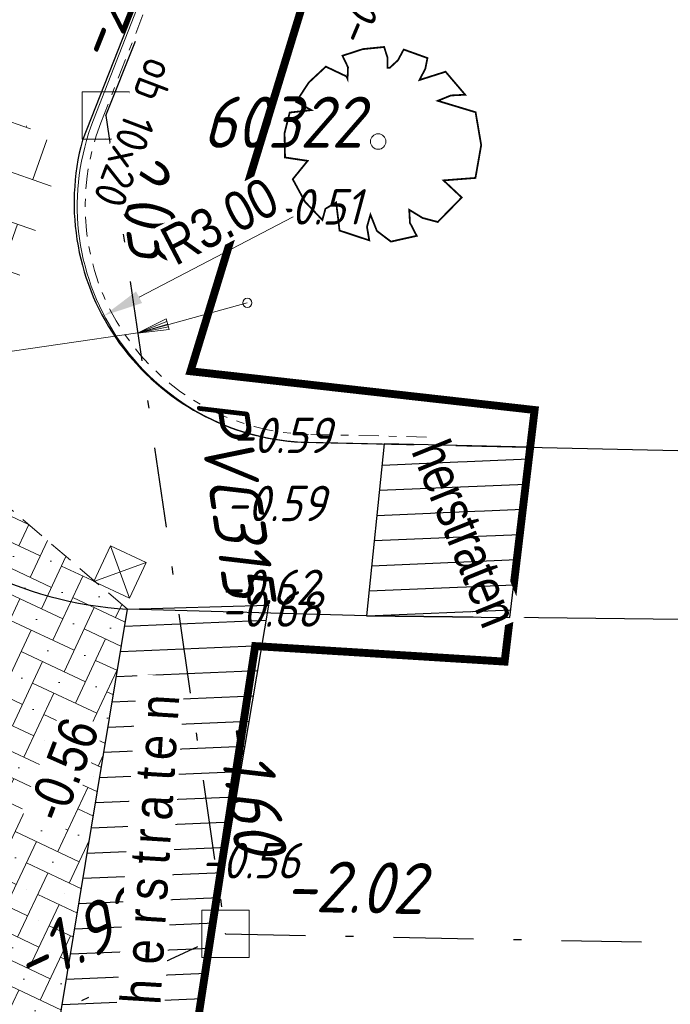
# Model space of a CAD drawing. Header units: metres. Extents: x 111546 to 149831, y 498798 to 507863.
# Tile 976 of 1056: x 111990 to 111998, y 501876 to 501889. Entities that reach past the tile are written whole.
import ezdxf
from ezdxf.enums import TextEntityAlignment as Align

# ---------------------------------------------------------------- set-up
doc = ezdxf.new("R2010")
doc.units = ezdxf.units.M
doc.linetypes.add('DASHDOT', pattern=[25.4, 12.7, -6.35, 0, -6.35])
doc.linetypes.add('DASHED', pattern=[19.05, 12.7, -6.35])
for name, color, linetype in [('0-hoogte mv-bestaand', 253, 'Continuous'), ('0-hoogte mv-nieuw', 2, 'Continuous'), ('0-werkgrens', 210, 'FENCELINE1'), ('2-bs-Put inspectie', 252, 'Continuous'), ('2-bs-Put inspectie nummer', 252, 'Continuous'), ('2-bs-Streng regenwater', 252, 'DASHDOT'), ('2-bs-Streng regenwater  bobtot', 252, 'Continuous'), ('2-bs-Streng regenwater diameter', 252, 'Continuous'), ('3-nw-herstraten1', 7, 'Continuous'), ('3-vw-band-ob 6x20', 30, 'Continuous'), ('3-vw-band-trb-13-15x25', 230, 'Continuous'), ('Q26_BOOM', 252, 'Continuous'), ('V02_KNTOPENVERH', 252, 'Continuous'), ('V03_KNTTEGELPAD', 252, 'Continuous')]:
    doc.layers.add(name, color=color, linetype=linetype)
for name, color, linetype, lineweight in [('2-nw-inlaat-hwa 125', 160, 'Continuous', 15), ('2-YY-kolkleiding HWA 125mm', 150, 'Continuous', 15), ('3-nw-band-ob 10x20', 7, 'Continuous', 13), ('3-nw-band-ob 10x20-achterkant', 7, 'DASHDOT', 13), ('3-nw-maatvoering', 181, 'Continuous', 15), ('3-nw-mat-arcering', 7, 'Continuous', 5), ('3-nw-materiaalscheiding-', 7, 'DASHED', 13), ('3-nw-text-20', 7, 'Continuous', 15), ('3-nw-text-20-herinrichting', 7, 'Continuous', 15), ('3-vw-object-kunststof paal', 7, 'Continuous', 13), ('3-vw-verharding', 3, 'Continuous', 15)]:
    doc.layers.add(name, color=color, linetype=linetype, lineweight=lineweight)
doc.styles.get("Standard").update_dxf_attribs({"font": 'isocp-ie.shx'})
doc.styles.add('veysel', font='isocp-ie.shx', dxfattribs={"height": 0.1})
doc.styles.add('Zaanstad', font='ARIALN.TTF')
doc.styles.add('Zaanstad 1-200 2.5mm', font='ARIALN.TTF', dxfattribs={"height": 0.5})
doc.styles.add('Zaanstad 1-250 2.0mm', font='ARIALN.TTF', dxfattribs={"height": 0.5})
doc.linetypes.add('FENCELINE1', pattern='A,6.35,-2.54,[133,ltypeshp.shx,S=2.54,R=0,X=-2.54,Y=0],-2.54,25.4', length=36.83)
doc.dimstyles.new('1-250', dxfattribs={"dimscale": 0.25, "dimtxt": 2, "dimasz": 2, "dimexe": 1, "dimexo": 1, "dimgap": 0.5, "dimtad": 1, "dimzin": 0, "dimdsep": 46, "dimtxsty": 'Zaanstad', "dimcen": 0, "dimclrd": 256, "dimclre": 256, "dimclrt": 256, "dimadec": 0, "dimazin": 0, "dimtfac": 1, "dimtofl": 0, "dimtmove": 0, "dimatfit": 3, "dimfxl": 1, "dimtfill": 1, "dimtolj": 1, "dimtzin": 0, "dimlwd": -1, "dimlwe": -1, "dimarcsym": 0})
pattern_1 = [(2.41437, (112025.66488, 501966.79826), (-0.0133751, 0.3172182), [])]

# ---------------------------------------------------------------- blocks, each defined once
blk = doc.blocks.new('Q26')
at = {"linetype": 'Continuous', "lineweight": 20, "const_width": 0.0225}
blk.add_lwpolyline([(0.757, 0.516), (1.237, 0.371), (1.308, -0.046), (1.235, -0.463), (0.83, -0.494), (1.061, -0.711), (0.757, -1.022), (0.565, -0.971), (0.395, -0.867), (0.404, -1.032), (0.49, -1.198), (0.163, -1.271), (-0.015, -1.136), (-0.097, -0.929), (-0.141, -1.084), (-0.112, -1.255), (-0.489, -1.131), (-0.532, -0.774), (-0.668, -0.854), (-0.707, -0.996), (-0.927, -0.766), (-1.083, -0.479), (-0.894, -0.246), (-1.181, -0.203), (-1.187, 0.104), (-1.122, 0.367), (-0.847, 0.398), (-1.04, 0.503), (-0.879, 0.749), (-0.663, 0.95), (-0.402, 0.826), (-0.388, 0.795), (-0.382, 0.942), (-0.452, 1.088), (-0.194, 1.172), (0.076, 1.199), (0.118, 1.07), (0.119, 0.935), (0.148, 0.935), (0.252, 1.031), (0.325, 1.167), (0.626, 1.059), (0.6, 0.925), (0.525, 0.78), (0.856, 0.885), (1.105, 0.593), (0.924, 0.584)], close=True, dxfattribs=at)
at = {"linetype": 'Continuous', "lineweight": 20}
blk.add_circle((0.001, -0.001), 0.0983, dxfattribs=at)
blk = doc.blocks.new('PUTVNB')
at = {"linetype": 'Continuous', "lineweight": 13}
blk.add_line((-0.008, -0.504), (-0.004, -0.498), dxfattribs=at)
at = {"linetype": 'Continuous', "lineweight": 13, "ltscale": 0.04, "flags": 128}
blk.add_lwpolyline([(-0.5, 0.5), (-0.5, -0.5), (0.5, -0.5), (0.5, 0.5), (-0.5, 0.5)], dxfattribs=at)
at = {"linetype": 'Continuous', "lineweight": 13}
blk.add_point((0, 0), dxfattribs=at)
blk = doc.blocks.new('tgls')
at = {"linetype": 'Continuous'}
for p, q in [((-1.018, -0.663), (-1.018, 0.575)), ((-0.418, -0.668), (-0.418, 0.573)), ((0.182, -0.673), (0.182, 0.57)), ((0.782, -0.678), (0.782, 0.568)), ((-1.018, 0.329), (-1.552, 0.329)), ((0.182, 0.329), (-0.418, 0.329)), ((1.218, 0.329), (0.782, 0.329)), ((-1.618, 0.029), (-1.635, 0.029)), ((-1.618, -0.658), (-1.618, 0.09)), ((-0.418, 0.029), (-1.018, 0.029)), ((0.782, 0.029), (0.182, 0.029)), ((1.382, -0.682), (1.382, -0.248)), ((-1.018, -0.271), (-1.618, -0.271)), ((0.182, -0.271), (-0.418, -0.271)), ((1.382, -0.271), (0.782, -0.271)), ((-1.618, -0.571), (-1.803, -0.571)), ((-0.418, -0.571), (-1.018, -0.571)), ((0.782, -0.571), (0.182, -0.571)), ((1.473, -0.571), (1.382, -0.571))]:
    blk.add_line(p, q, dxfattribs=at)
blk = doc.blocks.new('3-PAAL KUNSTSTOF')
for p, q in [((-0.3, 0.225), (0.2, -0.275)), ((0.2, 0.225), (-0.3, -0.275))]:
    blk.add_line(p, q)
at = {"flags": 128}
blk.add_lwpolyline([(-0.3, -0.275), (0.2, -0.275), (0.2, 0.225), (-0.3, 0.225)], close=True, dxfattribs=at)
blk = doc.blocks.new('*D763')
at = {"layer": '3-nw-maatvoering', "transparency": 16777216}
blk.add_line((111993.102, 501886.002), (111991.147, 501884.98), dxfattribs=at)
blk.add_solid([(111991.108, 501885.054), (111991.185, 501884.906), (111990.704, 501884.748)], dxfattribs=at)
at = {"layer": 'Defpoints', "color": 0, "transparency": 16777216}
for p in [(111993.362, 501886.138), (111990.704, 501884.748)]:
    blk.add_point(p, dxfattribs=at)
at = {"layer": '3-nw-maatvoering', "transparency": 16777216, "insert": (111992.169, 501885.944), "char_height": 0.5, "attachment_point": 5, "rotation": 27.6016, "style": 'Zaanstad', "bg_fill": 3, "box_fill_scale": 1.1, "bg_fill_color": 9, "bg_fill_true_color": 13158600, "bg_fill_transparency": 0}
blk.add_mtext('\\A1;R3.00', dxfattribs=at)
blk = doc.blocks.new('2-inlaat')
for p, q in [((-1.728, 2.693), (0, 0)), ((0, 0), (-0.357, 0.822))]:
    blk.add_line(p, q)
blk.add_lwpolyline([(-0.357, 0.822), (-0.618, 0.653), (0, 0), (-0.424, 0.781), (-0.552, 0.694), (0, 0), (-0.491, 0.739)])
blk.add_circle((-1.728, 2.693), 0.128)

msp = doc.modelspace()

# ---------------------------------------------------------------- hatches: boundary and pattern name
at = {"layer": '3-nw-mat-arcering'}
h = msp.add_hatch(dxfattribs=at)
h.set_pattern_fill('AVH-SBS_KF_ELLEBOOG_01', color=256, scale=3, angle=-94.93562, style=0, pattern_type=2)
h.set_pattern_definition([(154.81983, (112018.3575, 501975.38694), (0.14385245, -0.39913215), [0.9, -0.3]), (244.81983, (112017.81453, 501975.64222), (0.14385245, -0.39913215), [0.9, -0.3]), (154.81983, (112018.0222, 501975.37883), (0.14385245, -0.39913215), [0, -1.2]), (154.81983, (112017.55114, 501975.43455), (0.14385245, -0.39913215), [0, -1.2])])
h.paths.add_polyline_path([(111990.999, 501881.021), (111990.0115, 501875.0275), (111987.006, 501875.096), (111982.4993, 501872.7639), (111987.0489, 501884.4065)])

# ---------------------------------------------------------------- linework, layer by layer
at = {"layer": '2-bs-Streng regenwater', "ltscale": 0.08, "flags": 128}
for points in [[(111990.726, 501887.288), (112008.374, 501931.62)], [(111990.726, 501887.288), (111992.2419, 501876.901)], [(111983.235, 501872.722), (111992.2419, 501876.901)], [(111992.2419, 501876.901), (112025.475, 501876.246)]]:
    msp.add_lwpolyline(points, dxfattribs=at)
at = {"layer": '3-nw-band-ob 10x20'}
msp.add_lwpolyline([(111994.7921, 501883.1058), (111993.2958, 501883.1389, -0.5209917), (111990.5679, 501887.2301), (112002.2967, 501917.2453), (112005.8526, 501926.8868, -0.4351589), (112008.5524, 501928.0174), (112011.1755, 501926.838)], format="xyb", dxfattribs=at)
at = {"layer": '3-nw-band-ob 10x20-achterkant', "ltscale": 0.02}
msp.add_lwpolyline([(111994.7943, 501883.2058), (111993.298, 501883.2389, -0.5209917), (111990.661, 501887.1937), (112002.3902, 501917.2098), (112005.9464, 501926.8522, -0.4351589), (112008.5113, 501927.9262), (112011.1047, 501926.7546)], format="xyb", dxfattribs=at)
at = {"layer": '3-nw-materiaalscheiding-', "ltscale": 0.025}
msp.add_lwpolyline([(111990.999, 501881.021), (111987.0489, 501884.4065)], dxfattribs=at)
at = {"layer": '3-vw-band-ob 6x20', "ltscale": 0.05}
msp.add_lwpolyline([(112003.717, 501921.239), (111996.058, 501901.268), (111990.428, 501886.974)], dxfattribs=at)
msp.add_arc((111993.3633, 501886.1781), 3.0413, 164.82886, 266.97842, dxfattribs=at)
at = {"layer": '3-vw-band-trb-13-15x25', "ltscale": 0.1}
msp.add_arc((111991.3076, 501885.965), 4.9537, 243.31488, 266.42806, dxfattribs=at)
at = {"layer": 'V02_KNTOPENVERH'}
msp.add_lwpolyline([(111998.032, 501880.891), (111994.031, 501880.935), (111990.999, 501881.021)], dxfattribs=at)
at = {"layer": 'V03_KNTTEGELPAD'}
msp.add_line((111993.203, 501883.141), (111998.176, 501883.031), dxfattribs=at)

# ---------------------------------------------------------------- block references
at = {"layer": '2-bs-Put inspectie', "xscale": 0.6, "yscale": 0.6, "zscale": 0.6}
for p in [(111990.726, 501887.288), (111992.2419, 501876.901)]:
    msp.add_blockref('PUTVNB', p, dxfattribs=at)
at = {"layer": '3-vw-object-kunststof paal', "rotation": 64.92602987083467}
msp.add_blockref('3-PAAL KUNSTSTOF', (111990.9034, 501881.5476), dxfattribs=at)
at = {"layer": '3-vw-verharding', "rotation": 250.8358486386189}
msp.add_blockref('tgls', (111989.1544, 501885.6187), dxfattribs=at)
at = {"layer": 'Q26_BOOM'}
msp.add_blockref('Q26', (111994.179, 501886.957), dxfattribs=at)

# ---------------------------------------------------------------- texts
at = {"layer": '0-hoogte mv-bestaand', "style": 'veysel', "oblique": 15}
for s, rotation, p in [('-0.50', 67, (111994.2245, 501888.6835)), ('-0.51', 360, (111993.3809, 501885.9024)), ('-0.59', 360, (111992.9503, 501883.0023)), ('-0.59', 360, (111992.8772, 501882.1378)), ('-0.62', 360, (111992.7872, 501881.0736)), ('-0.68', 360, (111992.8123, 501880.7976)), ('-0.56', 360, (111992.5539, 501877.6036))]:
    msp.add_text(s, height=0.45, rotation=rotation, dxfattribs=at).set_placement(p, align=Align.CENTER)
at = {"layer": '2-bs-Put inspectie nummer', "oblique": 15}
msp.add_text('60322', height=0.65, dxfattribs=at).set_placement((111991.9515, 501886.6813), align=Align.BOTTOM_LEFT)
at = {"layer": '2-bs-Streng regenwater  bobtot', "oblique": 15}
for s, rotation, p in [('-2.03', 68.29316, (111990.9723, 501887.8326)), ('-2.03', 278.30346, (111990.5844, 501887.1792)), ('-1.60', 278.30346, (111991.9371, 501879.5289)), ('-2.02', 358.87083, (111992.9796, 501876.9885)), ('-1.92', 24.89032, (111989.8083, 501876.0307))]:
    msp.add_text(s, height=0.65, rotation=rotation, dxfattribs=at).set_placement(p, align=Align.BOTTOM_LEFT)
at = {"layer": '2-bs-Streng regenwater diameter', "oblique": 15}
msp.add_text('PVC315', height=0.65, rotation=278.30346, dxfattribs=at).set_placement((111991.6718, 501883.6364), align=Align.BOTTOM_LEFT)

# ---------------------------------------------------------------- next in the draw order: texts
at = {"layer": '0-hoogte mv-nieuw', "insert": (111990.1875, 501878.2858), "char_height": 0.5, "attachment_point": 7, "rotation": 68.90005, "style": 'Zaanstad 1-200 2.5mm', "bg_fill": 3, "box_fill_scale": 1.1, "bg_fill_color": 9, "bg_fill_true_color": 13158600, "bg_fill_transparency": 0}
msp.add_mtext('\\A1;-0.56', dxfattribs=at)
at = {"layer": '3-nw-text-20-herinrichting', "color": 0, "insert": (111991.2489, 501888.0569), "char_height": 0.408319, "attachment_point": 7, "rotation": 249.22897, "style": 'veysel', "bg_fill": 3, "box_fill_scale": 1.1, "bg_fill_color": 9, "bg_fill_true_color": 13158600, "bg_fill_transparency": 0}
msp.add_mtext('\\A1;ob 10x20', dxfattribs=at)

# ---------------------------------------------------------------- next in the draw order: hatches: boundary and pattern name
at = {"layer": '3-nw-herstraten1', "ltscale": 0.06, "transparency": 33554687}
h = msp.add_hatch(dxfattribs=at)
h.set_pattern_fill('ANSI31', color=256, scale=0.1)
h.set_pattern_definition(pattern_1)
h.paths.add_polyline_path([(111990.999, 501881.021), (111992.7872, 501881.0736), (111991.7618, 501874.9876), (111990.0115, 501875.0275)])

# ---------------------------------------------------------------- next in the draw order: linework, layer by layer
at = {"layer": '0-werkgrens', "ltscale": 0.1, "const_width": 0.1}
msp.add_lwpolyline([(112003.4335, 501916.0308), (112000.4033, 501906.3211), (112005.3892, 501902.2465), (112010.0441, 501897.0953), (112008.8427, 501889.2294), (111998.0808, 501889.0741), (111993.7768, 501890.51), (111991.7989, 501884.0407), (111996.165, 501883.5487), (111995.7847, 501880.3557), (111992.6193, 501880.5525), (111991.8266, 501875.372), (112001.7684, 501875.0241), (112001.7416, 501871.5871), (112015.0771, 501871.458), (112015.0771, 501871.458), (112014.9536, 501867.4706), (112005.053, 501867.633), (112002.0915, 501797.6945), (111992.3838, 501798.0092), (111992.6597, 501794.264)], dxfattribs=at)
at = {"layer": '2-YY-kolkleiding HWA 125mm', "ltscale": 0.06, "elevation": 0}
msp.add_lwpolyline([(111980.3774, 501889.3518), (111980.0801, 501888.5826), (111980.6502, 501887.5432), (111989.1542, 501884.2413), (111991.1286, 501884.5294)], dxfattribs=at)
at = {"layer": '3-nw-herstraten1', "ltscale": 0.02}
msp.add_lwpolyline([(111990.999, 501881.021), (111992.7872, 501881.0736), (111991.7618, 501874.9876), (111990.0115, 501875.0275)], close=True, dxfattribs=at)

# ---------------------------------------------------------------- next in the draw order: texts
at = {"layer": '3-nw-text-20', "ltscale": 0.05, "char_height": 0.5, "attachment_point": 5, "style": 'Zaanstad 1-250 2.0mm', "bg_fill": 3, "box_fill_scale": 1.1, "bg_fill_color": 9, "bg_fill_true_color": 13158600, "bg_fill_transparency": 0}
for s, insert, rotation in [('\\A1;{\\T0.95;herstraten}', (111995.2813, 501881.9874), 291.97738), ('\\A1;{\\T1.6;herstraten}', (111991.2967, 501878.0677), 86.46764)]:
    msp.add_mtext(s, dxfattribs=dict(at, insert=insert, rotation=rotation))

# ---------------------------------------------------------------- next in the draw order: dimensions: what is measured, and where the dimension line sits
at = {"layer": '3-nw-maatvoering'}
dim = msp.add_radius_dim(center=(111993.3621, 501886.1382), mpoint=(111990.7036, 501884.7483), dimstyle='1-250', dxfattribs=at)
dim.commit()
dim.dimension.update_dxf_attribs({"geometry": '*D763', "text_midpoint": (111992.3457, 501885.6068), "dimtype": 164})

# ---------------------------------------------------------------- next in the draw order: hatches: boundary and pattern name
at = {"layer": '3-nw-herstraten1', "ltscale": 0.06, "transparency": 33554687}
h = msp.add_hatch(dxfattribs=at)
h.set_pattern_fill('ANSI31', color=256, scale=0.1)
h.set_pattern_definition(pattern_1)
h.paths.add_polyline_path([(111995.8513, 501880.915), (111996.1088, 501883.0767), (111994.2563, 501883.1177), (111994.031, 501880.935)])

# ---------------------------------------------------------------- next in the draw order: linework, layer by layer
at = {"layer": '3-nw-herstraten1', "ltscale": 0.02}
msp.add_lwpolyline([(111995.8513, 501880.915), (111996.1088, 501883.0767), (111994.2563, 501883.1177), (111994.031, 501880.935)], close=True, dxfattribs=at)

# ---------------------------------------------------------------- next in the draw order: block references
at = {"layer": '2-nw-inlaat-hwa 125', "xscale": 0.4513648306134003, "yscale": 0.4513648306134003, "zscale": 0.4513648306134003, "rotation": 252.7132091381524}
msp.add_blockref('2-inlaat', (111991.1271, 501884.5254), dxfattribs=at)

doc.saveas('drawing.dxf')
